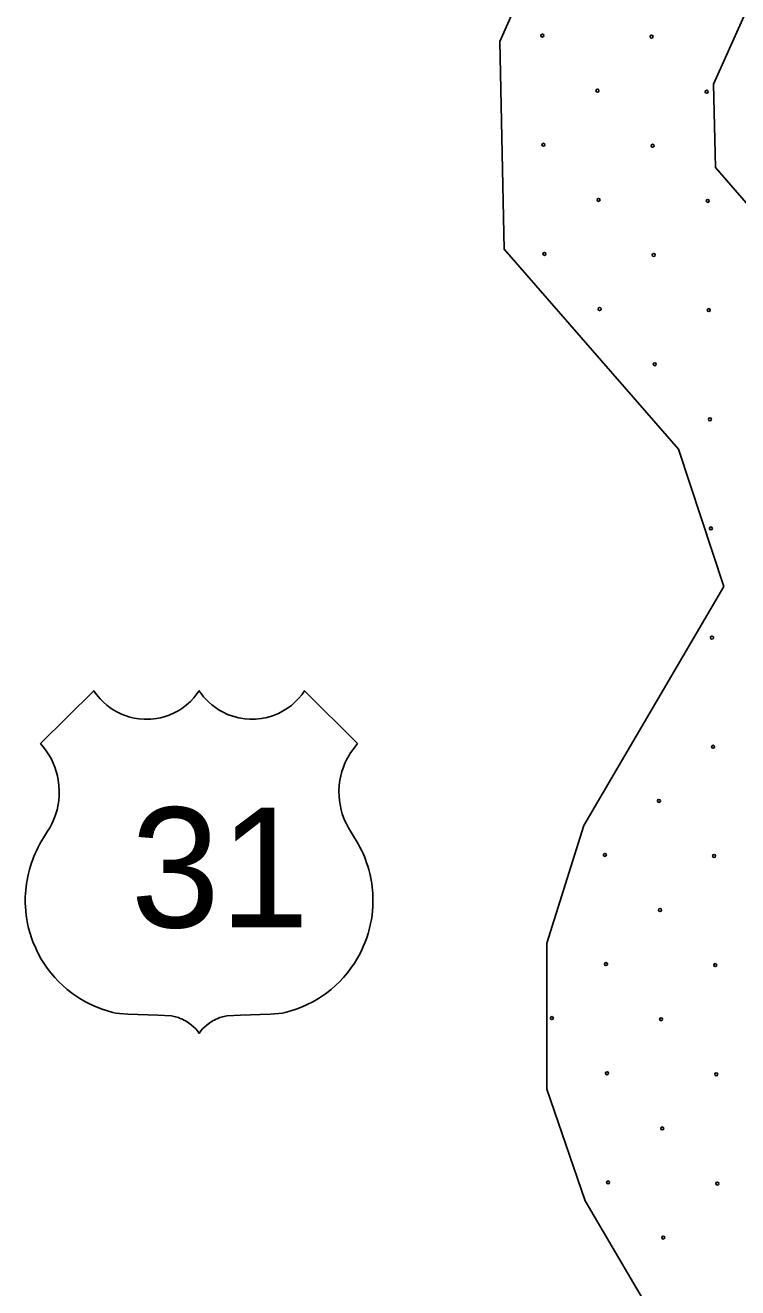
# Model space of a CAD drawing. Extents: x 1612280 to 1883141, y 560852 to 780851.
# Drawn here: x 1739097 to 1741606, y 640652 to 645099 of the extents above; entities that cross this region are included whole.
import ezdxf

# ---------------------------------------------------------------- set-up
doc = ezdxf.new("R2010")
doc.units = 0
for name, color, linetype in [('DESIGN - EROSION CONTROL - Devices', 7, 'Continuous'), ('DESIGN - SCRATCH - User 1', 7, 'Continuous'), ('SURVEY - DRAINAGE - Bridge Deck with Text', 7, 'Continuous')]:
    doc.layers.add(name, color=color, linetype=linetype)

msp = doc.modelspace()

# ---------------------------------------------------------------- linework, layer by layer
at = {"layer": 'DESIGN - EROSION CONTROL - Devices'}
for centre in [(1740918.3, 645062.6), (1740918.3, 645062.6), (1741302.8, 645058.9), (1741302.8, 645058.9), (1741112.4, 644868.5), (1741112.4, 644868.5), (1741497, 644864.7), (1741497, 644864.7), (1740922, 644678.1), (1740922, 644678.1), (1741306.6, 644674.3), (1741306.6, 644674.3), (1741116.1, 644483.9), (1741116.1, 644483.9), (1741500.7, 644480.2), (1741500.7, 644480.2), (1740925.7, 644293.5), (1740925.7, 644293.5), (1741310.3, 644289.8), (1741310.3, 644289.8), (1741119.9, 644099.4), (1741119.9, 644099.4), (1741504.4, 644095.6), (1741504.4, 644095.6), (1741314, 643905.2), (1741314, 643905.2), (1741508.2, 643711.1), (1741508.2, 643711.1), (1741511.9, 643326.5), (1741511.9, 643326.5), (1741515.6, 642942), (1741515.6, 642942), (1741519.4, 642557.4), (1741519.4, 642557.4), (1741329, 642367), (1741329, 642367), (1741138.5, 642176.6), (1741138.5, 642176.6), (1741523.1, 642172.9), (1741523.1, 642172.9), (1741332.7, 641982.4), (1741332.7, 641982.4), (1741142.3, 641792), (1741142.3, 641792), (1741526.8, 641788.3), (1741526.8, 641788.3), (1740951.9, 641601.6), (1740951.9, 641601.6), (1741336.4, 641597.9), (1741336.4, 641597.9), (1741146, 641407.5), (1741146, 641407.5), (1741530.6, 641403.8), (1741530.6, 641403.8), (1741340.2, 641213.3), (1741340.2, 641213.3), (1741149.7, 641022.9), (1741149.7, 641022.9), (1741534.3, 641019.2), (1741534.3, 641019.2), (1741343.9, 640828.8), (1741343.9, 640828.8)]:
    msp.add_circle(centre, 5.28, dxfattribs=at)
at = {"layer": 'DESIGN - SCRATCH - User 1'}
for points in [[(1740132.9, 646707.5), (1740126.1, 646790.9), (1740170.7, 646867.4), (1740196.2, 647479.5), (1740444.7, 647791.9), (1740502.1, 647753.6), (1740565.8, 647791.9), (1740584.9, 647849.2), (1740699.6, 647874.8), (1741763.6, 645681.6), (1741770, 645483.9), (1741674.4, 645235.3), (1741521.5, 644891), (1741527.8, 644597.8), (1741744.5, 644349.1), (1742069.4, 644342.7), (1742190.5, 644381), (1742305.1, 644234.4), (1742438.9, 644310.9)], [(1740132.9, 646707.5), (1740126.1, 646790.9), (1740170.7, 646867.4), (1740196.2, 647479.5), (1740444.7, 647791.9), (1740502.1, 647753.6), (1740565.8, 647791.9), (1740584.9, 647849.2), (1740699.6, 647874.8), (1741763.6, 645681.6), (1741770, 645483.9), (1741674.4, 645235.3), (1741521.5, 644891), (1741527.8, 644597.8), (1741744.5, 644349.1), (1742069.4, 644342.7), (1742190.5, 644381), (1742305.1, 644234.4), (1742438.9, 644310.9)], [(1741397.4, 643605.8), (1740783.9, 644309.9), (1740768, 645042.3), (1740981.2, 645522.3), (1740992.7, 645552.3), (1740665.4, 646226.9), (1740570.1, 646063.3), (1740208, 646041.9)], [(1741397.4, 643605.8), (1740783.9, 644309.9), (1740768, 645042.3), (1740981.2, 645522.3), (1740992.7, 645552.3), (1740665.4, 646226.9), (1740570.1, 646063.3), (1740208, 646041.9)], [(1741557.1, 643121.9), (1741397.4, 643605.8)], [(1741557.1, 643121.9), (1741397.4, 643605.8)], [(1741943.5, 640156.6), (1741593.2, 640337.5), (1741282.3, 640594.5), (1741069.1, 640958.5), (1740934, 641351.7), (1740934, 641866.1), (1741064, 642280.1), (1741557.1, 643121.9)], [(1741943.5, 640156.6), (1741593.2, 640337.5), (1741282.3, 640594.5), (1741069.1, 640958.5), (1740934, 641351.7), (1740934, 641866.1), (1741064, 642280.1), (1741557.1, 643121.9)]]:
    msp.add_lwpolyline(points, dxfattribs=at)
at = {"layer": 'SURVEY - DRAINAGE - Bridge Deck with Text'}
for points in [[(1739151.4, 642568.5), (1739338.8, 642755), (1739348.6, 642741.2), (1739360.9, 642726.5), (1739372.9, 642714.3), (1739384.2, 642704.5), (1739396.5, 642695), (1739409.4, 642686.6), (1739421.8, 642679.6), (1739436.3, 642672.7), (1739449.4, 642667.5), (1739465.8, 642662.3), (1739481.4, 642658.7), (1739497.9, 642656), (1739515.6, 642654.6), (1739523.6, 642654.4), (1739531.7, 642654.6), (1739539.6, 642655), (1739549.7, 642655.9), (1739560.1, 642657.3), (1739573.5, 642659.9), (1739586, 642663.2), (1739604.2, 642669.3), (1739621.5, 642676.8), (1739638, 642685.8), (1739651.9, 642694.8), (1739665.6, 642705.3), (1739678.9, 642717.2), (1739690.9, 642729.8), (1739702.1, 642743.7), (1739710, 642755), (1739716.8, 642745), (1739725.6, 642733.9), (1739733.6, 642724.8), (1739742.9, 642715.5), (1739754.6, 642705.1), (1739767, 642695.6), (1739780.1, 642686.9), (1739793.8, 642679.2), (1739809.7, 642671.7), (1739828.3, 642664.9), (1739849.6, 642659.3), (1739870.5, 642655.9), (1739888.6, 642654.5), (1739908.4, 642654.8), (1739928.6, 642656.9), (1739948.8, 642660.9), (1739971.1, 642667.7), (1739988.9, 642675), (1740003.4, 642682.5), (1740020.4, 642693), (1740034.6, 642703.5), (1740050.5, 642717.6), (1740061.2, 642728.8), (1740071.1, 642740.8), (1740081.1, 642755), (1740267.9, 642568.6)], [(1739151.4, 642568.5), (1739338.8, 642755), (1739348.6, 642741.2), (1739360.9, 642726.5), (1739372.9, 642714.3), (1739384.2, 642704.5), (1739396.5, 642695), (1739409.4, 642686.6), (1739421.8, 642679.6), (1739436.3, 642672.7), (1739449.4, 642667.5), (1739465.8, 642662.3), (1739481.4, 642658.7), (1739497.9, 642656), (1739515.6, 642654.6), (1739523.6, 642654.4), (1739531.7, 642654.6), (1739539.6, 642655), (1739549.7, 642655.9), (1739560.1, 642657.3), (1739573.5, 642659.9), (1739586, 642663.2), (1739604.2, 642669.3), (1739621.5, 642676.8), (1739638, 642685.8), (1739651.9, 642694.8), (1739665.6, 642705.3), (1739678.9, 642717.2), (1739690.9, 642729.8), (1739702.1, 642743.7), (1739710, 642755), (1739716.8, 642745), (1739725.6, 642733.9), (1739733.6, 642724.8), (1739742.9, 642715.5), (1739754.6, 642705.1), (1739767, 642695.6), (1739780.1, 642686.9), (1739793.8, 642679.2), (1739809.7, 642671.7), (1739828.3, 642664.9), (1739849.6, 642659.3), (1739870.5, 642655.9), (1739888.6, 642654.5), (1739908.4, 642654.8), (1739928.6, 642656.9), (1739948.8, 642660.9), (1739971.1, 642667.7), (1739988.9, 642675), (1740003.4, 642682.5), (1740020.4, 642693), (1740034.6, 642703.5), (1740050.5, 642717.6), (1740061.2, 642728.8), (1740071.1, 642740.8), (1740081.1, 642755), (1740267.9, 642568.6)], [(1739151.4, 642568.5), (1739160.5, 642557.9), (1739168.7, 642547.2), (1739176.3, 642536), (1739182.6, 642525.8), (1739189.4, 642513.3), (1739195.9, 642499.4), (1739201.6, 642485.4), (1739206.7, 642470), (1739210.5, 642455.5), (1739213.7, 642439.5), (1739216, 642421.8), (1739217.1, 642400.2), (1739216.7, 642383.7), (1739215.3, 642367.8), (1739213.2, 642353.8), (1739209.3, 642335.6), (1739205.4, 642321.7), (1739200.9, 642308.6), (1739195.9, 642296.5), (1739191.1, 642286.1), (1739183.4, 642272.4), (1739176.1, 642259.8), (1739165.7, 642242.1), (1739152.8, 642221.1), (1739149.1, 642215.1), (1739143.2, 642204), (1739136.6, 642190.9), (1739132.4, 642181.8), (1739127.7, 642170.5), (1739123.6, 642160.1), (1739119.6, 642149.2), (1739115.8, 642137.4), (1739112.1, 642124.8), (1739108.6, 642111.4), (1739106.1, 642100.2), (1739103.8, 642088.2), (1739101.8, 642076.3), (1739100.1, 642063.5), (1739098.9, 642052), (1739098.1, 642040.4), (1739097.6, 642029.5), (1739097.4, 642018.4), (1739097.6, 642005.9), (1739098, 641994.4), (1739099.1, 641979.9), (1739100.7, 641964.7), (1739103, 641949.5), (1739105.7, 641934.7), (1739109.4, 641918.4), (1739114.7, 641899.3), (1739119.3, 641884.8), (1739125.8, 641867.2), (1739131.8, 641853.5), (1739136.8, 641841.9), (1739144.1, 641827.3), (1739153.9, 641809.8), (1739163, 641795.1), (1739175, 641777.6), (1739187.5, 641761.2), (1739201.4, 641745), (1739215.8, 641729.6), (1739228.3, 641717.7), (1739245.2, 641702.9), (1739264.9, 641687.6), (1739289.1, 641671.3), (1739309.4, 641659.5), (1739328.8, 641649.5), (1739346.9, 641641.5), (1739367.7, 641633.4), (1739387, 641627.1), (1739406.3, 641621.7), (1739416.2, 641619.5), (1739428.8, 641617.8), (1739458.9, 641615.1), (1739564.5, 641611.8), (1739612.2, 641609.4), (1739616.7, 641608.8), (1739621.6, 641607.7), (1739626.7, 641606.4), (1739631.7, 641604.9), (1739636.5, 641603.4), (1739641.1, 641601.7), (1739646.4, 641599.5), (1739650.8, 641597.6), (1739655.9, 641595.1), (1739659.8, 641593.1), (1739663.9, 641590.7), (1739672.4, 641585.4), (1739681.5, 641578.6), (1739690.1, 641571.2), (1739697.7, 641563.7), (1739704.1, 641556.4), (1739709.7, 641548.1)], [(1739151.4, 642568.5), (1739160.5, 642557.9), (1739168.7, 642547.2), (1739176.3, 642536), (1739182.6, 642525.8), (1739189.4, 642513.3), (1739195.9, 642499.4), (1739201.6, 642485.4), (1739206.7, 642470), (1739210.5, 642455.5), (1739213.7, 642439.5), (1739216, 642421.8), (1739217.1, 642400.2), (1739216.7, 642383.7), (1739215.3, 642367.8), (1739213.2, 642353.8), (1739209.3, 642335.6), (1739205.4, 642321.7), (1739200.9, 642308.6), (1739195.9, 642296.5), (1739191.1, 642286.1), (1739183.4, 642272.4), (1739176.1, 642259.8), (1739165.7, 642242.1), (1739152.8, 642221.1), (1739149.1, 642215.1), (1739143.2, 642204), (1739136.6, 642190.9), (1739132.4, 642181.8), (1739127.7, 642170.5), (1739123.6, 642160.1), (1739119.6, 642149.2), (1739115.8, 642137.4), (1739112.1, 642124.8), (1739108.6, 642111.4), (1739106.1, 642100.2), (1739103.8, 642088.2), (1739101.8, 642076.3), (1739100.1, 642063.5), (1739098.9, 642052), (1739098.1, 642040.4), (1739097.6, 642029.5), (1739097.4, 642018.4), (1739097.6, 642005.9), (1739098, 641994.4), (1739099.1, 641979.9), (1739100.7, 641964.7), (1739103, 641949.5), (1739105.7, 641934.7), (1739109.4, 641918.4), (1739114.7, 641899.3), (1739119.3, 641884.8), (1739125.8, 641867.2), (1739131.8, 641853.5), (1739136.8, 641841.9), (1739144.1, 641827.3), (1739153.9, 641809.8), (1739163, 641795.1), (1739175, 641777.6), (1739187.5, 641761.2), (1739201.4, 641745), (1739215.8, 641729.6), (1739228.3, 641717.7), (1739245.2, 641702.9), (1739264.9, 641687.6), (1739289.1, 641671.3), (1739309.4, 641659.5), (1739328.8, 641649.5), (1739346.9, 641641.5), (1739367.7, 641633.4), (1739387, 641627.1), (1739406.3, 641621.7), (1739416.2, 641619.5), (1739428.8, 641617.8), (1739458.9, 641615.1), (1739564.5, 641611.8), (1739612.2, 641609.4), (1739616.7, 641608.8), (1739621.6, 641607.7), (1739626.7, 641606.4), (1739631.7, 641604.9), (1739636.5, 641603.4), (1739641.1, 641601.7), (1739646.4, 641599.5), (1739650.8, 641597.6), (1739655.9, 641595.1), (1739659.8, 641593.1), (1739663.9, 641590.7), (1739672.4, 641585.4), (1739681.5, 641578.6), (1739690.1, 641571.2), (1739697.7, 641563.7), (1739704.1, 641556.4), (1739709.7, 641548.1)], [(1740267.9, 642568.6), (1740258.8, 642557.9), (1740250.6, 642547.2), (1740243, 642536), (1740236.7, 642525.8), (1740229.9, 642513.3), (1740223.3, 642499.4), (1740217.7, 642485.4), (1740212.6, 642470), (1740208.8, 642455.5), (1740205.6, 642439.5), (1740203.3, 642421.8), (1740202.2, 642400.2), (1740202.6, 642383.7), (1740204, 642367.8), (1740206.1, 642353.8), (1740210, 642335.6), (1740213.9, 642321.8), (1740218.4, 642308.6), (1740223.3, 642296.5), (1740228.1, 642286.1), (1740235.9, 642272.4), (1740243.1, 642259.8), (1740253.6, 642242.2), (1740266.5, 642221.1), (1740270.2, 642215.1), (1740276.1, 642204.1), (1740282.7, 642190.9), (1740286.8, 642181.8), (1740291.6, 642170.5), (1740295.7, 642160.1), (1740299.6, 642149.2), (1740303.5, 642137.4), (1740307.2, 642124.9), (1740310.7, 642111.4), (1740313.2, 642100.3), (1740315.5, 642088.2), (1740317.5, 642076.3), (1740319.2, 642063.6), (1740320.4, 642052), (1740321.2, 642040.4), (1740321.7, 642029.6), (1740321.9, 642018.4), (1740321.7, 642006), (1740321.3, 641994.4), (1740320.2, 641979.9), (1740318.6, 641964.7), (1740316.3, 641949.5), (1740313.6, 641934.7), (1740309.9, 641918.5), (1740304.6, 641899.4), (1740300, 641884.8), (1740293.5, 641867.2), (1740287.6, 641853.6), (1740282.5, 641841.9), (1740275.2, 641827.3), (1740265.4, 641809.8), (1740256.3, 641795.1), (1740244.3, 641777.6), (1740231.8, 641761.2), (1740217.9, 641745), (1740203.5, 641729.6), (1740191, 641717.7), (1740174.1, 641702.9), (1740154.4, 641687.6), (1740130.2, 641671.3), (1740109.9, 641659.5), (1740090.5, 641649.6), (1740072.4, 641641.5), (1740051.6, 641633.4), (1740032.4, 641627.1), (1740013, 641621.8), (1740003.1, 641619.5), (1739990.5, 641617.8), (1739960.4, 641615.2), (1739854.8, 641611.8), (1739807.1, 641609.4), (1739802.6, 641608.8), (1739797.7, 641607.7), (1739792.6, 641606.4), (1739787.6, 641604.9), (1739782.8, 641603.4), (1739778.2, 641601.7), (1739772.9, 641599.5), (1739768.5, 641597.6), (1739763.4, 641595.1), (1739759.5, 641593.1), (1739755.5, 641590.7), (1739746.9, 641585.4), (1739737.8, 641578.6), (1739729.2, 641571.2), (1739721.6, 641563.7), (1739715.2, 641556.4), (1739709.7, 641548.1)], [(1740267.9, 642568.6), (1740258.8, 642557.9), (1740250.6, 642547.2), (1740243, 642536), (1740236.7, 642525.8), (1740229.9, 642513.3), (1740223.3, 642499.4), (1740217.7, 642485.4), (1740212.6, 642470), (1740208.8, 642455.5), (1740205.6, 642439.5), (1740203.3, 642421.8), (1740202.2, 642400.2), (1740202.6, 642383.7), (1740204, 642367.8), (1740206.1, 642353.8), (1740210, 642335.6), (1740213.9, 642321.8), (1740218.4, 642308.6), (1740223.3, 642296.5), (1740228.1, 642286.1), (1740235.9, 642272.4), (1740243.1, 642259.8), (1740253.6, 642242.2), (1740266.5, 642221.1), (1740270.2, 642215.1), (1740276.1, 642204.1), (1740282.7, 642190.9), (1740286.8, 642181.8), (1740291.6, 642170.5), (1740295.7, 642160.1), (1740299.6, 642149.2), (1740303.5, 642137.4), (1740307.2, 642124.9), (1740310.7, 642111.4), (1740313.2, 642100.3), (1740315.5, 642088.2), (1740317.5, 642076.3), (1740319.2, 642063.6), (1740320.4, 642052), (1740321.2, 642040.4), (1740321.7, 642029.6), (1740321.9, 642018.4), (1740321.7, 642006), (1740321.3, 641994.4), (1740320.2, 641979.9), (1740318.6, 641964.7), (1740316.3, 641949.5), (1740313.6, 641934.7), (1740309.9, 641918.5), (1740304.6, 641899.4), (1740300, 641884.8), (1740293.5, 641867.2), (1740287.6, 641853.6), (1740282.5, 641841.9), (1740275.2, 641827.3), (1740265.4, 641809.8), (1740256.3, 641795.1), (1740244.3, 641777.6), (1740231.8, 641761.2), (1740217.9, 641745), (1740203.5, 641729.6), (1740191, 641717.7), (1740174.1, 641702.9), (1740154.4, 641687.6), (1740130.2, 641671.3), (1740109.9, 641659.5), (1740090.5, 641649.6), (1740072.4, 641641.5), (1740051.6, 641633.4), (1740032.4, 641627.1), (1740013, 641621.8), (1740003.1, 641619.5), (1739990.5, 641617.8), (1739960.4, 641615.2), (1739854.8, 641611.8), (1739807.1, 641609.4), (1739802.6, 641608.8), (1739797.7, 641607.7), (1739792.6, 641606.4), (1739787.6, 641604.9), (1739782.8, 641603.4), (1739778.2, 641601.7), (1739772.9, 641599.5), (1739768.5, 641597.6), (1739763.4, 641595.1), (1739759.5, 641593.1), (1739755.5, 641590.7), (1739746.9, 641585.4), (1739737.8, 641578.6), (1739729.2, 641571.2), (1739721.6, 641563.7), (1739715.2, 641556.4), (1739709.7, 641548.1)]]:
    msp.add_lwpolyline(points, dxfattribs=at)

# ---------------------------------------------------------------- texts
msp.add_text('31', height=422.4, rotation=0.0013, dxfattribs=at).set_placement((1739468.6, 641921.2))
msp.add_text('31', height=422.4, rotation=0.0013, dxfattribs=at).set_placement((1739468.6, 641921.2))

doc.saveas('drawing.dxf')
